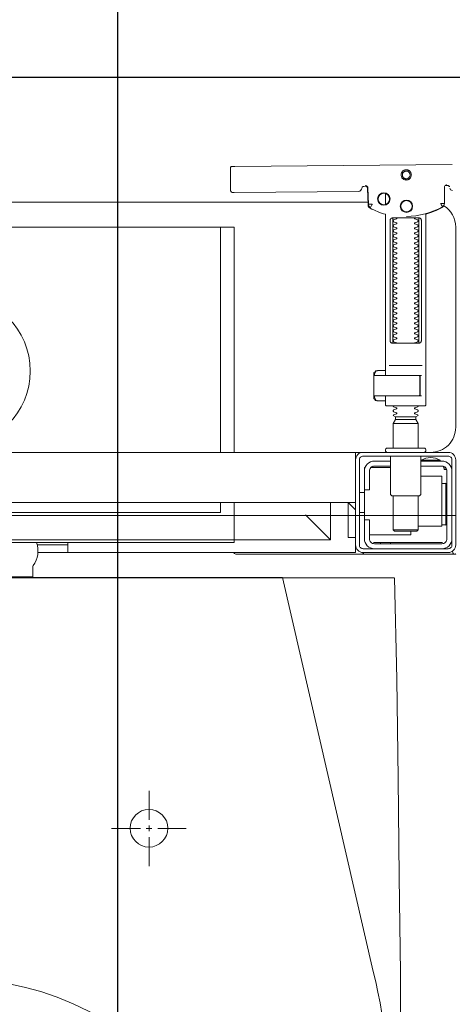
# Model space of a CAD drawing. Header units: millimetres. Extents: x 23192 to 177760, y -399809 to -79279.
# Tile 429 of 656: x 60897 to 60914, y -195464 to -195425. Entities that reach past the tile are written whole.
import ezdxf

# ---------------------------------------------------------------- set-up
doc = ezdxf.new("R2010")
doc.units = ezdxf.units.MM
doc.linetypes.add('HIDDEN2', pattern=[4.7625, 3.175, -1.5875])
doc.layers.get('0').update_dxf_attribs({"lineweight": 0})
for name, color, linetype, lineweight in [('!! 0_ Istn-sciany', 3, 'Continuous', 30), ('!! 2_wypos-sanitarne', 240, 'Continuous', 9), ('!! wymiary osi', 250, 'Continuous', 9)]:
    doc.layers.add(name, color=color, linetype=linetype, lineweight=lineweight)
doc.layers.add('!! 2_WYBURZENIA DO REMONTU', color=7, linetype='Continuous', lineweight=0, true_color=0x4d4d4d, plot=False)
doc.layers.add('!!_@ wypos sanit nd', color=7, linetype='Continuous', lineweight=0, plot=False)
doc.styles.add('TXT', font='simplex.shx')
doc.dimstyles.new('DIM50', dxfattribs={"dimscale": 5, "dimtxt": 2.5, "dimasz": 1.5, "dimexe": 0, "dimexo": 0, "dimgap": 0.5, "dimtad": 1, "dimdec": 4, "dimrnd": 0.5, "dimdsep": 46, "dimtxsty": 'TXT', "dimblk1": 'TICK1', "dimblk2": 'TICK1', "dimsah": 1, "dimcen": 0, "dimse1": 1, "dimse2": 1, "dimclrd": 1, "dimclre": 7, "dimclrt": 9, "dimadec": 0, "dimazin": 0, "dimtfac": 1, "dimtdec": 4, "dimtmove": 2, "dimatfit": 3, "dimldrblk": 'TICK1', "dimfxl": 1, "dimtolj": 1, "dimarcsym": 0})

# ---------------------------------------------------------------- blocks, each defined once
blk = doc.blocks.new('A$C351F644B')
for p, q in [((16.707, 35.716), (13.073, 19.983)), ((13.073, 19.983), (-13.073, 19.983)), ((-20, 17.5), (20, 17.5)), ((20, 0), (-20, 0))]:
    blk.add_line(p, q)
blk.add_arc((-11.917, 42.5), 29.417, 346.6674, 0)
blk = doc.blocks.new('A$Cff2eaf8b')
for points in [[(0.16424, 0.07378), (0.16327, 0.07377), (0.16304, 0.07374), (0.16282, 0.07366), (0.16262, 0.07353), (0.16265, 0.07357), (0.16258, 0.07337), (0.16257, 0.07317, -0.157432), (0.16238, 0.07258), (0.1621, 0.07218, -0.241147), (0.16129, 0.07175), (0.1115, 0.07128), (0.11133, 0.07127), (0.11119, 0.07127), (0.11107, 0.07127), (0.11094, 0.07128), (0.11078, 0.0713), (0.11062, 0.07135), (0.11047, 0.07143), (0.11033, 0.07153), (0.11022, 0.07165), (0.11012, 0.07179), (0.11005, 0.07194), (0.11001, 0.0721), (0.10999, 0.07227), (0.10995, 0.08127), (0.11022, 0.08166)], [(0.19647, 0.0744), (0.19626, 0.07438), (0.19604, 0.0743), (0.19585, 0.07417), (0.19566, 0.07396, 0.132231), (0.19551, 0.07346), (0.19546, 0.06691)], [(0.19768, 0.0731, 0.415336), (0.19869, 0.07211)], [(0.18031, 0.06175, 0.125713), (0.19466, 0.06556, 0.121439), (0.19519, 0.06605, -0.262119), (0.2, 0.0575), (0.2, -0.0225, -0.414214), (0.19, -0.0325), (0.18751, -0.0325, 0.405519), (0.188, -0.032), (0.188, -0.0313, 0.414214), (0.1875, -0.0308), (0.1725, -0.0308, 0.414214), (0.172, -0.0313), (0.172, -0.032, 0.405519), (0.17249, -0.0325, 0.001664), (0.15993, -0.0325)], [(0.172, -0.00986), (0.172, -0.01366, 0.414214), (0.1722, -0.01386), (0.18462, -0.01386), (0.1878, -0.01386, 0.414214), (0.188, -0.01366), (0.188, 0.06267), (0.18885, 0.06292), (0.18969, 0.06319), (0.19052, 0.0635), (0.19134, 0.06382), (0.19215, 0.06417), (0.19295, 0.06454), (0.19374, 0.06494), (0.19456, 0.06538), (0.19464, 0.06544), (0.19473, 0.0655), (0.19481, 0.06557), (0.19488, 0.06564), (0.19495, 0.06572), (0.19502, 0.06581)], [(0.17647, 0.01114, 0.182836), (0.17636, 0.01123), (0.17515, 0.01163, 0.050055), (0.175, 0.0119), (0.175, 0.01218, 0.050055), (0.17515, 0.01244), (0.17636, 0.01285, 0.719897), (0.17636, 0.01323), (0.17515, 0.01363, 0.050055), (0.175, 0.0139), (0.175, 0.01418, 0.050055), (0.17515, 0.01444), (0.17636, 0.01485, 0.719897), (0.17636, 0.01523), (0.17515, 0.01563, 0.050055), (0.175, 0.0159), (0.175, 0.01618, 0.050055), (0.17515, 0.01644), (0.17636, 0.01685, 0.719897), (0.17636, 0.01723), (0.17515, 0.01763, 0.050055), (0.175, 0.0179), (0.175, 0.01818, 0.050055), (0.17515, 0.01844), (0.17636, 0.01885, 0.719897), (0.17636, 0.01923), (0.17515, 0.01963, 0.050055), (0.175, 0.0199), (0.175, 0.02018, 0.050055), (0.17515, 0.02044), (0.17636, 0.02085, 0.719897), (0.17636, 0.02123), (0.17515, 0.02163, 0.050055), (0.175, 0.0219), (0.175, 0.02218, 0.050055), (0.17515, 0.02244), (0.17636, 0.02285, 0.719897), (0.17636, 0.02323), (0.17515, 0.02363, 0.050055), (0.175, 0.0239), (0.175, 0.02418, 0.050055), (0.17515, 0.02444), (0.17636, 0.02485, 0.719897), (0.17636, 0.02523), (0.17515, 0.02563, 0.050055), (0.175, 0.0259), (0.175, 0.02618, 0.050055), (0.17515, 0.02644), (0.17636, 0.02685, 0.719897), (0.17636, 0.02723), (0.17515, 0.02763, 0.050055), (0.175, 0.0279), (0.175, 0.02818, 0.050055), (0.17515, 0.02844), (0.17636, 0.02885, 0.719897), (0.17636, 0.02923), (0.17515, 0.02963, 0.050055), (0.175, 0.0299), (0.175, 0.03018, 0.050055), (0.17515, 0.03044), (0.17636, 0.03085, 0.719897), (0.17636, 0.03123), (0.17515, 0.03163, 0.050055), (0.175, 0.0319), (0.175, 0.03218, 0.050055), (0.17515, 0.03244), (0.17636, 0.03285, 0.719897), (0.17636, 0.03323), (0.17515, 0.03363, 0.050055), (0.175, 0.0339), (0.175, 0.03418, 0.050055), (0.17515, 0.03444), (0.17636, 0.03485, 0.719897), (0.17636, 0.03523), (0.17515, 0.03563, 0.050055), (0.175, 0.0359), (0.175, 0.03618, 0.050055), (0.17515, 0.03644), (0.17636, 0.03685, 0.719897), (0.17636, 0.03723), (0.17515, 0.03763, 0.050055), (0.175, 0.0379), (0.175, 0.03818, 0.050055), (0.17515, 0.03844), (0.17636, 0.03885, 0.719897), (0.17636, 0.03923), (0.17515, 0.03963, 0.050055), (0.175, 0.0399), (0.175, 0.04018, 0.050055), (0.17515, 0.04044), (0.17636, 0.04085, 0.719897), (0.17636, 0.04123), (0.17515, 0.04163, 0.050055), (0.175, 0.0419), (0.175, 0.04218, 0.050055), (0.17515, 0.04244), (0.17636, 0.04285, 0.719897), (0.17636, 0.04323), (0.17515, 0.04363, 0.050055), (0.175, 0.0439), (0.175, 0.04418, 0.050055), (0.17515, 0.04444), (0.17636, 0.04485, 0.719897), (0.17636, 0.04523), (0.17515, 0.04563, 0.050055), (0.175, 0.0459), (0.175, 0.04618, 0.050055), (0.17515, 0.04644), (0.17636, 0.04685, 0.719897), (0.17636, 0.04723), (0.17515, 0.04763, 0.050055), (0.175, 0.0479), (0.175, 0.04818, 0.050055), (0.17515, 0.04844), (0.17636, 0.04885, 0.719897), (0.17636, 0.04923), (0.17515, 0.04963, 0.050055), (0.175, 0.0499), (0.175, 0.05018, 0.050055), (0.17515, 0.05044), (0.17636, 0.05085, 0.719897), (0.17636, 0.05123), (0.17515, 0.05163, 0.050055), (0.175, 0.0519), (0.175, 0.05218, 0.050055), (0.17515, 0.05244), (0.17636, 0.05285, 0.719897), (0.17636, 0.05323), (0.17515, 0.05363, 0.050055), (0.175, 0.0539), (0.175, 0.05418, 0.050055), (0.17515, 0.05444), (0.17636, 0.05485, 0.719897), (0.17636, 0.05523), (0.17515, 0.05563, 0.050055), (0.175, 0.0559), (0.175, 0.05618, 0.050055), (0.17515, 0.05644), (0.17636, 0.05685, 0.719897), (0.17636, 0.05723), (0.17515, 0.05763, 0.050055), (0.175, 0.0579), (0.175, 0.05818, 0.050055), (0.17515, 0.05844), (0.17636, 0.05885, 0.719897), (0.17636, 0.05923), (0.17515, 0.05963, 0.050055), (0.175, 0.0599), (0.175, 0.06018, 0.050055), (0.17515, 0.06044), (0.17636, 0.06085, 0.474594), (0.17647, 0.06114)], [(0.18353, 0.06114, 0.474594), (0.18364, 0.06085), (0.18485, 0.06044, 0.050055), (0.185, 0.06018), (0.185, 0.0599, 0.050055), (0.18485, 0.05963), (0.18364, 0.05923, 0.719897), (0.18364, 0.05885), (0.18485, 0.05844, 0.050055), (0.185, 0.05818), (0.185, 0.0579, 0.050055), (0.18485, 0.05763), (0.18364, 0.05723, 0.719897), (0.18364, 0.05685), (0.18485, 0.05644, 0.050055), (0.185, 0.05618), (0.185, 0.0559, 0.050055), (0.18485, 0.05563), (0.18364, 0.05523, 0.719897), (0.18364, 0.05485), (0.18485, 0.05444, 0.050055), (0.185, 0.05418), (0.185, 0.0539, 0.050055), (0.18485, 0.05363), (0.18364, 0.05323, 0.719897), (0.18364, 0.05285), (0.18485, 0.05244, 0.050055), (0.185, 0.05218), (0.185, 0.0519, 0.050055), (0.18485, 0.05163), (0.18364, 0.05123, 0.719897), (0.18364, 0.05085), (0.18485, 0.05044, 0.050055), (0.185, 0.05018), (0.185, 0.0499, 0.050055), (0.18485, 0.04963), (0.18364, 0.04923, 0.719897), (0.18364, 0.04885), (0.18485, 0.04844, 0.050055), (0.185, 0.04818), (0.185, 0.0479, 0.050055), (0.18485, 0.04763), (0.18364, 0.04723, 0.719897), (0.18364, 0.04685), (0.18485, 0.04644, 0.050055), (0.185, 0.04618), (0.185, 0.0459, 0.050055), (0.18485, 0.04563), (0.18364, 0.04523, 0.719897), (0.18364, 0.04485), (0.18485, 0.04444, 0.050055), (0.185, 0.04418), (0.185, 0.0439, 0.050055), (0.18485, 0.04363), (0.18364, 0.04323, 0.719897), (0.18364, 0.04285), (0.18485, 0.04244, 0.050055), (0.185, 0.04218), (0.185, 0.0419, 0.050055), (0.18485, 0.04163), (0.18364, 0.04123, 0.719897), (0.18364, 0.04085), (0.18485, 0.04044, 0.050055), (0.185, 0.04018), (0.185, 0.0399, 0.050055), (0.18485, 0.03963), (0.18364, 0.03923, 0.719897), (0.18364, 0.03885), (0.18485, 0.03844, 0.050055), (0.185, 0.03818), (0.185, 0.0379, 0.050055), (0.18485, 0.03763), (0.18364, 0.03723, 0.719897), (0.18364, 0.03685), (0.18485, 0.03644, 0.050055), (0.185, 0.03618), (0.185, 0.0359, 0.050055), (0.18485, 0.03563), (0.18364, 0.03523, 0.719897), (0.18364, 0.03485), (0.18485, 0.03444, 0.050055), (0.185, 0.03418), (0.185, 0.0339, 0.050055), (0.18485, 0.03363), (0.18364, 0.03323, 0.719897), (0.18364, 0.03285), (0.18485, 0.03244, 0.050055), (0.185, 0.03218), (0.185, 0.0319, 0.050055), (0.18485, 0.03163), (0.18364, 0.03123, 0.719897), (0.18364, 0.03085), (0.18485, 0.03044, 0.050055), (0.185, 0.03018), (0.185, 0.0299, 0.050055), (0.18485, 0.02963), (0.18364, 0.02923, 0.719897), (0.18364, 0.02885), (0.18485, 0.02844, 0.050055), (0.185, 0.02818), (0.185, 0.0279, 0.050055), (0.18485, 0.02763), (0.18364, 0.02723, 0.719897), (0.18364, 0.02685), (0.18485, 0.02644, 0.050055), (0.185, 0.02618), (0.185, 0.0259, 0.050055), (0.18485, 0.02563), (0.18364, 0.02523, 0.719897), (0.18364, 0.02485), (0.18485, 0.02444, 0.050055), (0.185, 0.02418), (0.185, 0.0239, 0.050055), (0.18485, 0.02363), (0.18364, 0.02323, 0.719897), (0.18364, 0.02285), (0.18485, 0.02244, 0.050055), (0.185, 0.02218), (0.185, 0.0219, 0.050055), (0.18485, 0.02163), (0.18364, 0.02123, 0.719897), (0.18364, 0.02085), (0.18485, 0.02044, 0.050055), (0.185, 0.02018), (0.185, 0.0199, 0.050055), (0.18485, 0.01963), (0.18364, 0.01923, 0.719897), (0.18364, 0.01885), (0.18485, 0.01844, 0.050055), (0.185, 0.01818), (0.185, 0.0179, 0.050055), (0.18485, 0.01763), (0.18364, 0.01723, 0.719897), (0.18364, 0.01685), (0.18485, 0.01644, 0.050055), (0.185, 0.01618), (0.185, 0.0159, 0.050055), (0.18485, 0.01563), (0.18364, 0.01523, 0.719897), (0.18364, 0.01485), (0.18485, 0.01444, 0.050055), (0.185, 0.01418), (0.185, 0.0139, 0.050055), (0.18485, 0.01363), (0.18364, 0.01323, 0.719897), (0.18364, 0.01285), (0.18485, 0.01244, 0.050055), (0.185, 0.01218), (0.185, 0.0119, 0.050055), (0.18485, 0.01163), (0.18364, 0.01123, 0.182836), (0.18353, 0.01114)], [(0.18575, -0.00966), (0.18575, -0.00207), (0.18572, -0.00196), (0.18564, -0.00189), (0.18554, -0.00186), (0.18565, -0.00188), (0.18573, -0.00194), (0.18577, -0.00204), (0.18577, -0.00966), (0.18574, -0.00977), (0.18566, -0.00984), (0.18547, -0.00986), (0.18558, -0.00981), (0.18563, -0.00966), (0.18563, -0.00206), (0.18557, -0.00191), (0.18547, -0.00186), (0.16743, -0.00186, 0.414214), (0.16723, -0.00206), (0.16723, -0.00966, 0.414214), (0.16743, -0.00986), (0.18547, -0.00986)], [(0.18555, -0.00986, 0.414213), (0.18575, -0.00966), (0.18575, -0.00207), (0.18575, -0.00966), (0.18572, -0.00977), (0.18564, -0.00984), (0.18554, -0.00986)], [(0.175, -0.01382), (0.175, -0.01406, -0.050055), (0.17515, -0.01432), (0.17636, -0.01473, -0.719897), (0.17636, -0.01511), (0.17515, -0.01552, -0.050055), (0.175, -0.01578), (0.175, -0.01606, -0.050055), (0.17515, -0.01632), (0.17636, -0.01673, -0.719897), (0.17636, -0.01711), (0.17515, -0.01752, -0.050055), (0.175, -0.01778), (0.1759, -0.0183), (0.1759, -0.01936), (0.175, -0.02092), (0.175, -0.0308)], [(0.185, -0.01382), (0.185, -0.01406, 0.050055), (0.18485, -0.01432), (0.18364, -0.01473, 0.719897), (0.18364, -0.01511), (0.18485, -0.01552, 0.050055), (0.185, -0.01578), (0.185, -0.01606, 0.050055), (0.18485, -0.01632), (0.18364, -0.01673, 0.719897), (0.18364, -0.01711), (0.18485, -0.01752, 0.050055), (0.185, -0.01778), (0.1841, -0.0183), (0.1841, -0.01936), (0.185, -0.02092), (0.185, -0.0308)], [(0.174, -0.034), (0.174, -0.0493, 0.414214), (0.1745, -0.0498), (0.1855, -0.0498, 0.414214), (0.186, -0.0493), (0.186, -0.034)], [(0.19375, -0.03562, 0.119096), (0.19, -0.03454, 0.119096), (0.18625, -0.03562)], [(0.16379, -0.0385), (0.1635, -0.0385), (0.1635, -0.04, -0.414214), (0.1675, -0.036), (0.174, -0.036)], [(0.174, -0.038), (0.1675, -0.038, 0.414214), (0.1655, -0.04), (0.1655, -0.0475), (0.1635, -0.0475), (0.1635, -0.067, 0.414214), (0.1675, -0.071)], [(0.1635, -0.0595), (0.1655, -0.0595), (0.1655, -0.067, 0.414214), (0.1675, -0.069), (0.1945, -0.069, 0.414214), (0.1965, -0.067), (0.1965, -0.04, 0.414214), (0.1945, -0.038), (0.186, -0.038)], [(0.19375, -0.036), (0.19375, -0.03562), (0.18625, -0.03562), (0.18625, -0.036), (0.1945, -0.036, -0.414214), (0.1985, -0.04)], [(0.1945, -0.04497), (0.19515, -0.04496), (0.19542, -0.04496), (0.1956, -0.04496), (0.19566, -0.04496, 0.116465), (0.19589, -0.0449), (0.196, -0.04485), (0.196, -0.06155), (0.19589, -0.0615, 0.116465), (0.19566, -0.06144), (0.19542, -0.06144), (0.19515, -0.06144), (0.1945, -0.06143)], [(-0.04, -0.0685), (-0.03255, -0.0685, 0.236962), (-0.03118, -0.07775, -0.154353), (-0.031, -0.07832), (-0.031, -0.08218), (0.031, -0.08218), (0.031, -0.07832, -0.154353), (0.03118, -0.07775, 0.236962), (0.03255, -0.0685), (0.04, -0.0685)], [(0.1945, -0.071, 0.414214), (0.1985, -0.067)], [(0.11124, -0.0725), (0.11142, -0.07274), (0.11165, -0.07293), (0.11192, -0.07308), (0.1122, -0.07317), (0.1125, -0.0732), (0.1623, -0.0732, 0.326231), (0.16325, -0.0725)], [(0.1987, -0.07216, 0.000114), (0.1987, -0.07216, 0.517015), (0.20003, -0.07309), (0.19993, -0.07313), (0.19983, -0.07315), (0.19971, -0.07318), (0.19958, -0.07319), (0.19948, -0.07319), (0.19903, -0.07319), (0.19841, -0.07319), (0.19771, -0.07319), (0.16427, -0.07319), (0.16392, -0.07319), (0.16356, -0.07319), (0.16323, -0.07319), (0.16293, -0.07319), (0.16269, -0.07319), (0.16249, -0.07319), (0.16236, -0.07319)]]:
    blk.add_lwpolyline(points, format="xyb")
for points in [[(0.19864, 0.08252), (0.11173, 0.08169)], [(0.16386, 0.07389), (0.16409, 0.07384), (0.16425, 0.07378), (0.1644, 0.07368), (0.16452, 0.07356), (0.16463, 0.07342), (0.16471, 0.07326), (0.16476, 0.07309), (0.16478, 0.07292), (0.16496, 0.06636), (0.16497, 0.06624), (0.16498, 0.06614), (0.165, 0.06604), (0.16503, 0.06594), (0.16507, 0.06584), (0.16511, 0.06575), (0.16516, 0.06566), (0.16521, 0.06557), (0.16527, 0.06549), (0.16534, 0.0654), (0.16542, 0.06533), (0.1655, 0.06526), (0.16558, 0.06519), (0.16567, 0.06513), (0.16576, 0.06508), (0.16651, 0.0647), (0.16726, 0.06433), (0.16803, 0.06399), (0.16881, 0.06367), (0.1696, 0.06337), (0.17039, 0.06309), (0.17119, 0.06284), (0.172, 0.0626), (0.172, -0.00186)], [(0.1651, 0.06653), (0.16492, 0.07312), (0.1649, 0.07329), (0.16485, 0.07345), (0.16478, 0.07361), (0.16467, 0.07374), (0.16455, 0.07386), (0.16441, 0.07396), (0.16425, 0.07403), (0.16409, 0.07408), (0.16391, 0.07409)], [(0.172, 0.07087), (0.172, 0.06656)], [(0.19757, 0.07355), (0.19749, 0.07368), (0.19738, 0.0738), (0.19726, 0.0739), (0.19713, 0.07399), (0.19698, 0.07405), (0.19683, 0.07408), (0.19667, 0.07409), (0.19577, 0.07408)], [(0.16493, 0.0675), (-0.16477, 0.0675)], [(0.17483, 0.06014), (0.17483, 0.01214)], [(0.18523, 0.01214), (0.18523, 0.06014)], [(-0.11847, -0.0325), (-0.11847, 0.0575), (0.11153, 0.0575), (0.11153, -0.0325)], [(0.10602, 0.0575), (0.10602, -0.0325)], [(0.16811, -0.00015), (0.16776, -0.00056), (0.16776, -0.00022), (0.16779, -0.00011), (0.16786, -0.00004), (0.16797, 0), (0.1681, 0.00001), (0.16822, 0.00001), (0.16841, 0.00003), (0.16887, 0.00014), (0.172, 0.00014)], [(0.16848, 0.00006), (0.16856, 0.00012), (0.16876, 0.00014)], [(0.18662, 0.00214), (0.17345, 0.00214)], [(0.16732, -0.0019), (0.16732, -0.00074), (0.16736, -0.00062), (0.16746, -0.00054), (0.16767, -0.00049)], [(0.16751, -0.00165), (0.16754, -0.00139), (0.16766, -0.00086)], [(0.17371, -0.00186), (0.18481, -0.00186), (0.18637, -0.00186)], [(0.16767, -0.01124), (0.16755, -0.01122), (0.16746, -0.01119), (0.16737, -0.01112), (0.16732, -0.01098), (0.16732, -0.00983)], [(0.16766, -0.01087), (0.16754, -0.01033), (0.16751, -0.01008)], [(0.172, -0.01186), (0.16887, -0.01186), (0.16841, -0.01176), (0.16831, -0.01174), (0.16819, -0.01174), (0.16806, -0.01173), (0.16794, -0.01172), (0.16783, -0.01166), (0.16776, -0.01151), (0.16776, -0.01117), (0.16811, -0.01157)], [(0.16876, -0.01186), (0.16866, -0.01186), (0.16848, -0.01178)], [(0.18558, -0.00986), (0.18637, -0.00986)], [(0.1759, -0.0183), (0.1841, -0.0183)], [(0.1841, -0.01936), (0.1759, -0.01936)], [(0.185, -0.02092), (0.175, -0.02092)], [(-0.16, -0.0355), (-0.16, -0.0325), (0.16, -0.0325), (0.16, -0.0355)], [(0.16, -0.0485), (0.16, -0.0365)], [(0.174, -0.0385), (0.16618, -0.0385)], [(0.167, -0.03806), (0.16693, -0.03815), (0.16687, -0.03825), (0.16681, -0.03837), (0.16675, -0.0385)], [(0.19499, -0.03806), (0.19506, -0.03814), (0.19512, -0.03823), (0.19517, -0.03833), (0.19521, -0.03842), (0.19525, -0.03853), (0.19528, -0.03863), (0.19531, -0.03874), (0.19533, -0.03885), (0.19535, -0.03896), (0.19537, -0.03907), (0.19538, -0.03917), (0.19539, -0.03927), (0.19537, -0.03937), (0.19547, -0.0394), (0.19557, -0.0394), (0.19567, -0.0394), (0.19578, -0.0394), (0.19589, -0.0394), (0.19612, -0.0394), (0.19616, -0.0393), (0.19615, -0.03919), (0.19613, -0.03907), (0.19609, -0.03894), (0.19605, -0.03882), (0.19594, -0.03861)], [(0.1635, -0.0475), (0.1635, -0.04)], [(0.186, -0.042), (0.1945, -0.042), (0.1945, -0.062), (0.185, -0.062)], [(0.19591, -0.04489), (0.19602, -0.04489), (0.19615, -0.04489), (0.19632, -0.04489), (0.1965, -0.04489)], [(0.1615, -0.0485), (0.1635, -0.0485)], [(0.175, -0.0498), (0.175, -0.06346), (0.1755, -0.06396), (0.1845, -0.06396), (0.185, -0.06346), (0.185, -0.0498)], [(0.16, -0.0555), (0.157, -0.0525), (0.16, -0.0525), (-0.16, -0.0525), (-0.157, -0.0525), (-0.16, -0.0555)], [(0.10602, -0.0525), (0.10602, -0.05658), (-0.11847, -0.05658)], [(0.11153, -0.0525), (0.11153, -0.0675), (0.15, -0.0675)], [(0.14, -0.0575), (0.15, -0.0675), (0.15, -0.0525)], [(0.16, -0.0665), (0.157, -0.0665), (0.157, -0.0525)], [(0.1615, -0.0565), (0.1635, -0.0565)], [(0.1965, -0.06151), (0.19632, -0.06151), (0.19615, -0.06151), (0.19602, -0.06151), (0.19591, -0.06151)], [(0.1655, -0.0655), (0.182, -0.0655), (0.182, -0.06396)], [(0.185, -0.06346), (0.175, -0.06346)], [(0.03283, -0.0695), (0.045, -0.0695)], [(0.16, -0.0695), (0.16, -0.0725), (0.03305, -0.0725)], [(0.045, -0.0685), (0.045, -0.0725)], [(0.16721, -0.0685), (0.19466, -0.0685), (0.19478, -0.0685)], [(0.17, -0.069), (0.17, -0.0685)], [(0.174, -0.069), (0.174, -0.0685)]]:
    blk.add_lwpolyline(points)
for points in [[(0.18024, 0.0763), (0.18044, 0.07631), (0.18064, 0.07634), (0.18083, 0.07639), (0.18102, 0.07646), (0.1812, 0.07655), (0.18138, 0.07665), (0.18154, 0.07677), (0.18168, 0.07691), (0.18182, 0.07706), (0.18193, 0.07722), (0.18204, 0.0774), (0.18212, 0.07758), (0.18219, 0.07777), (0.18223, 0.07796), (0.18226, 0.07816), (0.18227, 0.07836), (0.18226, 0.07857), (0.18223, 0.07876), (0.18217, 0.07896), (0.18211, 0.07915), (0.18202, 0.07933), (0.18191, 0.0795), (0.18179, 0.07966), (0.18165, 0.07981), (0.1815, 0.07994), (0.18134, 0.08006), (0.18117, 0.08016), (0.18099, 0.08024), (0.1808, 0.08031), (0.1806, 0.08036), (0.1804, 0.08038), (0.1802, 0.08039), (0.18, 0.08038), (0.1798, 0.08035), (0.17961, 0.0803), (0.17942, 0.08023), (0.17924, 0.08014), (0.17907, 0.08004), (0.17891, 0.07992), (0.17876, 0.07978), (0.17863, 0.07963), (0.17851, 0.07947), (0.17841, 0.07929), (0.17832, 0.07911), (0.17826, 0.07892), (0.17821, 0.07872), (0.17818, 0.07853), (0.17817, 0.07832), (0.17819, 0.07812), (0.17822, 0.07793), (0.17827, 0.07773), (0.17834, 0.07754), (0.17842, 0.07736), (0.17853, 0.07719), (0.17865, 0.07703), (0.17879, 0.07688), (0.17894, 0.07675), (0.1791, 0.07663), (0.17927, 0.07653), (0.17946, 0.07645), (0.17965, 0.07638), (0.17984, 0.07633), (0.18004, 0.07631)], [(0.18023, 0.07679), (0.18038, 0.0768), (0.18053, 0.07682), (0.18068, 0.07686), (0.18082, 0.07691), (0.18096, 0.07698), (0.18109, 0.07706), (0.18121, 0.07715), (0.18132, 0.07725), (0.18143, 0.07737), (0.18151, 0.07749), (0.18159, 0.07762), (0.18166, 0.07776), (0.18171, 0.0779), (0.18174, 0.07805), (0.18176, 0.0782), (0.18177, 0.07835), (0.18176, 0.0785), (0.18174, 0.07866), (0.1817, 0.0788), (0.18164, 0.07895), (0.18158, 0.07908), (0.1815, 0.07921), (0.18141, 0.07933), (0.1813, 0.07944), (0.18119, 0.07955), (0.18107, 0.07964), (0.18093, 0.07971), (0.1808, 0.07978), (0.18065, 0.07983), (0.18051, 0.07986), (0.18036, 0.07988), (0.1802, 0.07989), (0.18005, 0.07988), (0.1799, 0.07986), (0.17975, 0.07982), (0.17961, 0.07976), (0.17947, 0.0797), (0.17935, 0.07962), (0.17922, 0.07953), (0.17911, 0.07942), (0.17901, 0.07931), (0.17892, 0.07919), (0.17884, 0.07906), (0.17878, 0.07892), (0.17873, 0.07877), (0.1787, 0.07863), (0.17867, 0.07848), (0.17867, 0.07832), (0.17868, 0.07817), (0.1787, 0.07802), (0.17874, 0.07787), (0.17879, 0.07773), (0.17886, 0.07759), (0.17894, 0.07746), (0.17903, 0.07734), (0.17913, 0.07723), (0.17925, 0.07713), (0.17937, 0.07704), (0.1795, 0.07696), (0.17964, 0.0769), (0.17978, 0.07685), (0.17993, 0.07682), (0.18008, 0.07679)], [(0.16587, 0.06536), (0.16582, 0.06538), (0.16577, 0.06542), (0.16573, 0.06545), (0.16568, 0.06549), (0.16563, 0.06553), (0.16558, 0.06558), (0.16553, 0.06563), (0.16548, 0.06568), (0.16544, 0.06573), (0.1654, 0.06579), (0.16536, 0.06585), (0.16532, 0.06591), (0.16529, 0.06597), (0.16526, 0.06603), (0.16523, 0.0661), (0.16521, 0.06616), (0.16519, 0.06623), (0.16517, 0.06629), (0.16515, 0.06636), (0.16514, 0.06642), (0.16514, 0.06648), (0.16513, 0.06654), (0.16513, 0.06659), (0.16518, 0.06661), (0.16643, 0.06666), (0.16648, 0.06666), (0.16654, 0.06666), (0.16659, 0.06668), (0.16664, 0.06665), (0.16661, 0.06661), (0.16658, 0.06656), (0.16655, 0.06651), (0.16652, 0.06645), (0.16594, 0.06536)], [(0.18533, 0.06114), (0.18541, 0.06113), (0.1855, 0.06112), (0.18559, 0.06111), (0.18567, 0.06108), (0.18575, 0.06105), (0.18583, 0.06101), (0.18591, 0.06096), (0.18597, 0.0609), (0.18604, 0.06084), (0.18609, 0.06076), (0.18615, 0.06068), (0.18619, 0.06058), (0.18623, 0.06048), (0.18625, 0.06037), (0.18627, 0.06025), (0.18628, 0.06014), (0.18628, 0.01214), (0.18627, 0.01202), (0.18625, 0.01191), (0.18623, 0.0118), (0.18619, 0.01169), (0.18615, 0.0116), (0.18609, 0.01151), (0.18604, 0.01144), (0.18597, 0.01137), (0.18591, 0.01131), (0.18583, 0.01126), (0.18575, 0.01122), (0.18567, 0.01119), (0.18559, 0.01117), (0.1855, 0.01115), (0.18541, 0.01114), (0.18533, 0.01114), (0.17475, 0.01114), (0.17466, 0.01114), (0.17457, 0.01115), (0.17449, 0.01117), (0.1744, 0.01119), (0.17432, 0.01122), (0.17424, 0.01126), (0.17416, 0.01131), (0.17409, 0.01137), (0.17403, 0.01144), (0.17397, 0.01151), (0.17392, 0.0116), (0.17387, 0.01169), (0.17384, 0.0118), (0.17381, 0.01191), (0.17379, 0.01202), (0.17379, 0.01214), (0.17379, 0.06014), (0.17379, 0.06025), (0.17381, 0.06037), (0.17384, 0.06048), (0.17387, 0.06058), (0.17392, 0.06068), (0.17397, 0.06076), (0.17403, 0.06084), (0.17409, 0.0609), (0.17416, 0.06096), (0.17424, 0.06101), (0.17432, 0.06105), (0.1744, 0.06108), (0.17449, 0.06111), (0.17457, 0.06112), (0.17466, 0.06113), (0.17475, 0.06114)], [(-0.11847, -0.0685), (0.11153, -0.0685), (0.11153, -0.0675), (-0.11847, -0.0675)]]:
    blk.add_lwpolyline(points, close=True)
for points in [[(0.19546, 0.0669), (0.19546, 0.0669), (0.19546, 0.0669), (0.19546, 0.06691), (0.19546, 0.06691), (0.19546, 0.06691), (0.19546, 0.06691), (0.19546, 0.06691), (0.19546, 0.06691), (0.19546, 0.06691), (0.19546, 0.06691), (0.19546, 0.06691), (0.19546, 0.06691), (0.19546, 0.06691), (0.19546, 0.06691), (0.19546, 0.06691), (0.19546, 0.06691), (0.19546, 0.06691), (0.19546, 0.06691), (0.19546, 0.06691), (0.19546, 0.0669), (0.19546, 0.0669), (0.19546, 0.0669), (0.19546, 0.0669), (0.19546, 0.0669), (0.19546, 0.0669), (0.19546, 0.0669), (0.19546, 0.0669), (0.19546, 0.0669), (0.19546, 0.0669), (0.19546, 0.0669), (0.19546, 0.0669), (0.19546, 0.0669), (0.19546, 0.0669), (0.19546, 0.0669), (0.19546, 0.0669), (0.19545, 0.0669), (0.19545, 0.06691), (0.19545, 0.06691), (0.19545, 0.06691), (0.19545, 0.06691), (0.19545, 0.06691), (0.19545, 0.06691), (0.19545, 0.06691), (0.19545, 0.06691), (0.19544, 0.06691), (0.19544, 0.06691), (0.19544, 0.0669), (0.19544, 0.0669), (0.19544, 0.0669), (0.19543, 0.0669), (0.19543, 0.0669), (0.19543, 0.0669), (0.19543, 0.0669), (0.19543, 0.0669), (0.19543, 0.0669), (0.19543, 0.0669), (0.19542, 0.0669), (0.19542, 0.0669), (0.19542, 0.0669), (0.19542, 0.0669), (0.19542, 0.0669), (0.19541, 0.0669), (0.19541, 0.0669), (0.19541, 0.0669), (0.19541, 0.0669), (0.19541, 0.0669), (0.1954, 0.0669), (0.1954, 0.0669), (0.1954, 0.0669), (0.19539, 0.0669), (0.19539, 0.0669), (0.19539, 0.0669), (0.19537, 0.06691), (0.19537, 0.06691), (0.19537, 0.06691), (0.19536, 0.06691), (0.19536, 0.06691), (0.19535, 0.06691), (0.19535, 0.06691), (0.19534, 0.06691), (0.19534, 0.06691), (0.19533, 0.06691), (0.19533, 0.06691), (0.19532, 0.06691), (0.19532, 0.06691), (0.19531, 0.06691), (0.19531, 0.06691), (0.1953, 0.06691), (0.19529, 0.06691), (0.19529, 0.06691), (0.19528, 0.06691), (0.19527, 0.06691), (0.19527, 0.06691), (0.19526, 0.06691), (0.19525, 0.06691), (0.19524, 0.06691), (0.19523, 0.06691), (0.19523, 0.06691), (0.19522, 0.06691), (0.19521, 0.06691), (0.1952, 0.06691), (0.19519, 0.06691), (0.19518, 0.06691), (0.19517, 0.06691), (0.19516, 0.06691), (0.19515, 0.06691), (0.19514, 0.06691), (0.19513, 0.06691), (0.19512, 0.06691), (0.19511, 0.06691), (0.1951, 0.06691), (0.19509, 0.06691), (0.19508, 0.06691), (0.19507, 0.06691), (0.19506, 0.06691), (0.19505, 0.06691), (0.19504, 0.06691), (0.19503, 0.06691), (0.19502, 0.06691), (0.19501, 0.06691), (0.19499, 0.06691), (0.19498, 0.06691), (0.19497, 0.06691), (0.19496, 0.06691), (0.19495, 0.06691), (0.19494, 0.06692), (0.19492, 0.06692), (0.19491, 0.06692), (0.1949, 0.06692), (0.19489, 0.06692), (0.19487, 0.06692), (0.19486, 0.06692), (0.19485, 0.06692), (0.19484, 0.06692), (0.19482, 0.06692), (0.19481, 0.06692), (0.19469, 0.06692), (0.19464, 0.06692), (0.19459, 0.06692), (0.19456, 0.06692), (0.19453, 0.06692), (0.19451, 0.06692), (0.19448, 0.06692), (0.19445, 0.06692), (0.19443, 0.06692), (0.1944, 0.06692), (0.19438, 0.06692), (0.19435, 0.06692), (0.19433, 0.06692), (0.1943, 0.06692), (0.19428, 0.06692), (0.19427, 0.06692), (0.19425, 0.06692), (0.19423, 0.06692), (0.19422, 0.06692), (0.19421, 0.06692), (0.19419, 0.06692), (0.19418, 0.06692), (0.19418, 0.06692), (0.19417, 0.06692), (0.19416, 0.06692), (0.19416, 0.06692), (0.19415, 0.06692), (0.19415, 0.06693), (0.19414, 0.06693), (0.19414, 0.06693), (0.19413, 0.06693), (0.19413, 0.06693), (0.19412, 0.06693), (0.19412, 0.06693), (0.19411, 0.06693), (0.19411, 0.06693), (0.19411, 0.06692), (0.1941, 0.06692), (0.1941, 0.06692), (0.1941, 0.06692), (0.19409, 0.06692), (0.19409, 0.06692), (0.19409, 0.06692), (0.19408, 0.06692), (0.19408, 0.06692), (0.19408, 0.06692), (0.19407, 0.06692), (0.19407, 0.06692), (0.19406, 0.06692), (0.19406, 0.06692), (0.19406, 0.06692), (0.19406, 0.06692), (0.19405, 0.06692), (0.19405, 0.06692), (0.19405, 0.06692), (0.19405, 0.06692), (0.19404, 0.06693), (0.19404, 0.06693), (0.19404, 0.06693), (0.19403, 0.06693), (0.19403, 0.06693), (0.19402, 0.06693), (0.19402, 0.06694), (0.19402, 0.06694), (0.19401, 0.06694), (0.19401, 0.06694), (0.19401, 0.06694), (0.194, 0.06694), (0.194, 0.06694), (0.194, 0.06694), (0.194, 0.06694), (0.194, 0.06694), (0.194, 0.06694), (0.19399, 0.06694), (0.19399, 0.06694), (0.19399, 0.06694), (0.19399, 0.06694), (0.19399, 0.06694), (0.19399, 0.06694), (0.19399, 0.06694), (0.19398, 0.06694), (0.19398, 0.06694), (0.19398, 0.06694), (0.19398, 0.06693), (0.19398, 0.06693), (0.19397, 0.06693), (0.19397, 0.06693), (0.19397, 0.06693), (0.19397, 0.06693), (0.19397, 0.06692), (0.19397, 0.06692), (0.19397, 0.06692), (0.19397, 0.06692), (0.19397, 0.06692), (0.19397, 0.06691), (0.19397, 0.06691), (0.19397, 0.06691), (0.19397, 0.06691), (0.19397, 0.0669), (0.19397, 0.0669), (0.19397, 0.0669), (0.19397, 0.0669), (0.19397, 0.0669), (0.19397, 0.06689), (0.19397, 0.06689), (0.19397, 0.06689), (0.19397, 0.06689), (0.19397, 0.06689), (0.19397, 0.06688), (0.19397, 0.06688), (0.19398, 0.06688), (0.19398, 0.06688), (0.19398, 0.06688), (0.19398, 0.06687), (0.19399, 0.06687), (0.19399, 0.06687), (0.19399, 0.06687), (0.194, 0.06686), (0.194, 0.06686), (0.19401, 0.06685), (0.19401, 0.06685), (0.19401, 0.06685), (0.19402, 0.06684), (0.19402, 0.06684), (0.19402, 0.06684), (0.19402, 0.06683), (0.19403, 0.06683), (0.19403, 0.06683), (0.19403, 0.06682), (0.19403, 0.06682), (0.19403, 0.06682), (0.19403, 0.06681), (0.19403, 0.06681), (0.19404, 0.06681), (0.19404, 0.06681), (0.19404, 0.0668), (0.19404, 0.0668), (0.19404, 0.0668), (0.19404, 0.06679), (0.19405, 0.06679), (0.19405, 0.06679), (0.19405, 0.06678), (0.19405, 0.06678), (0.19405, 0.06677), (0.19406, 0.06677), (0.19406, 0.06677), (0.19406, 0.06676), (0.19406, 0.06676), (0.19407, 0.06675), (0.19407, 0.06675), (0.19407, 0.06674), (0.19408, 0.06673), (0.19408, 0.06672), (0.19409, 0.06671), (0.1941, 0.0667), (0.1941, 0.06669), (0.19411, 0.06668), (0.19412, 0.06666), (0.19414, 0.06663), (0.19416, 0.06659), (0.19418, 0.06655), (0.19419, 0.06653), (0.1942, 0.06652), (0.19421, 0.0665), (0.19422, 0.06648), (0.19423, 0.06646), (0.19433, 0.06627), (0.19434, 0.06626), (0.19435, 0.06624), (0.19436, 0.06622), (0.19437, 0.06621), (0.19438, 0.06619), (0.19439, 0.06618), (0.1944, 0.06616), (0.1944, 0.06614), (0.19441, 0.06613), (0.19442, 0.06611), (0.19443, 0.0661), (0.19444, 0.06608), (0.19445, 0.06607), (0.19445, 0.06605), (0.19446, 0.06604), (0.19447, 0.06603), (0.19448, 0.06601), (0.19448, 0.066), (0.19449, 0.06598), (0.1945, 0.06597), (0.19451, 0.06596), (0.19451, 0.06595), (0.19452, 0.06593), (0.19453, 0.06592), (0.19453, 0.06591), (0.19454, 0.0659), (0.19455, 0.06588), (0.19455, 0.06587), (0.19456, 0.06586), (0.19457, 0.06585), (0.19457, 0.06584), (0.19458, 0.06583), (0.19458, 0.06582), (0.19459, 0.06581), (0.19459, 0.0658), (0.1946, 0.06579), (0.1946, 0.06578), (0.19461, 0.06577), (0.19461, 0.06576), (0.19462, 0.06575), (0.19462, 0.06574), (0.19463, 0.06573), (0.19463, 0.06572), (0.19464, 0.06572), (0.19464, 0.06571), (0.19464, 0.0657), (0.19465, 0.06569), (0.19465, 0.06569), (0.19466, 0.06568), (0.19466, 0.06567), (0.19466, 0.06567), (0.19467, 0.06566), (0.19467, 0.06566), (0.19467, 0.06565), (0.19467, 0.06565), (0.19468, 0.06564), (0.19468, 0.06564), (0.19468, 0.06564), (0.19468, 0.06563), (0.19468, 0.06563), (0.19468, 0.06563), (0.19468, 0.06563), (0.19468, 0.06563), (0.19468, 0.06562), (0.19469, 0.06562), (0.19469, 0.06562), (0.19469, 0.06562), (0.19469, 0.06562), (0.19469, 0.06562), (0.19469, 0.06562), (0.19469, 0.06561), (0.19469, 0.06561), (0.19469, 0.06561), (0.19469, 0.06561), (0.19469, 0.06561), (0.19469, 0.06561), (0.19469, 0.06561), (0.19469, 0.06561), (0.19469, 0.06561), (0.19469, 0.06561), (0.19469, 0.06561), (0.19469, 0.06561), (0.19469, 0.06561), (0.19469, 0.06561), (0.19469, 0.06561), (0.19469, 0.06561), (0.19469, 0.0656), (0.19469, 0.0656), (0.19469, 0.0656), (0.19469, 0.0656), (0.19469, 0.0656), (0.19469, 0.0656), (0.19468, 0.0656), (0.19468, 0.0656), (0.19468, 0.0656), (0.19468, 0.0656), (0.19468, 0.0656), (0.19468, 0.0656), (0.19468, 0.0656), (0.19469, 0.0656), (0.19469, 0.0656), (0.19469, 0.0656), (0.19469, 0.0656), (0.19469, 0.0656), (0.19469, 0.0656), (0.19469, 0.0656), (0.19469, 0.0656), (0.19469, 0.0656), (0.19469, 0.0656), (0.19469, 0.0656), (0.19469, 0.0656, 0.269557)], [(0.16, -0.0695), (0.16, -0.0355, -0.414214), (0.163, -0.0325), (0.197, -0.0325, -0.414214), (0.2, -0.0355), (0.2, -0.0695, -0.414214), (0.197, -0.0725), (0.163, -0.0725, -0.414214)], [(0.1985, -0.0355), (0.1985, -0.0695, -0.414214), (0.197, -0.071), (0.163, -0.071, -0.414214), (0.1615, -0.0695), (0.1615, -0.0355, -0.414214), (0.163, -0.034), (0.197, -0.034, -0.414214)]]:
    blk.add_lwpolyline(points, format="xyb", close=True)
for centre, radius in [((0.17128, 0.06872), 0.00247), ((0.17128, 0.06871), 0.00227), ((0.18031, 0.0658), 0.00247), ((0.18031, 0.0658), 0.00227), ((0, 0), 0.03)]:
    blk.add_circle(centre, radius)
for centre, major_axis, ratio, start_param, end_param in [((0.11145, 0.08128), (-0.0015, -0.00001), 0.008666, 6.276938, 6.283143), ((0.11172, 0.08167), (0.0015, 0.00001), 0.008666, 1.564549, 3.135353), ((0.16326, 0.07477), (0.00001, -0.001), 0.006244, 0, 0.008667), ((0.19846, 0.074), (-0.000892, -0.000453), 0.001081, 6.273741, 6.283185), ((0.19868, 0.07311), (-0.001, -0.00001), 0.00236, 6.276941, 6.283185), ((0.17484, 0.06014), (0, 0.001), 0.006244, 0, 1.570796), ((0.18031, 0.06225), (0.000005, -0.0005), 0.006244, 0, 0.008667), ((0.18524, 0.06014), (0, -0.001), 0.006244, 3.141593, 4.712389), ((0.17484, 0.01214), (0, -0.001), 0.006244, 4.712389, 6.283185), ((0.18524, 0.01214), (0, -0.001), 0.006244, 4.712389, 6.283185), ((0.16768, -0.00069), (-0.000013, 0.0002), 0.199357, 6.276703, 6.276744), ((0.16768, -0.01104), (-0.000013, -0.0002), 0.199357, 0.006339, 0.00638)]:
    blk.add_ellipse(centre, major_axis=major_axis, ratio=ratio, start_param=start_param, end_param=end_param)
blk = doc.blocks.new('A$C6ce7c513')
at = {"lineweight": 0}
for points in [[(0.17819, -0.23404), (0.17794, -0.15833), (0.17745, -0.11986), (0.17695, -0.08064), (0.17646, -0.04094), (0.17548, -0.00049)], [(-0.17548, -0.00049), (0.17547, -0.00049)], [(0.07756, -0.08557), (0.07756, -0.09717)], [(0.06252, -0.10062), (0.07411, -0.10062)], [(0.07633, -0.10062), (0.07855, -0.10062)], [(0.07756, -0.09939), (0.07756, -0.1016)], [(0.08101, -0.10062), (0.09236, -0.10062)], [(0.07756, -0.10408), (0.07756, -0.11567)]]:
    blk.add_lwpolyline(points, dxfattribs=at)
blk.add_circle((0.07744, -0.1005), 0.00752, dxfattribs=at)
blk.add_ellipse((0, -0.32554), major_axis=(0, -0.16499), ratio=0.830338, start_param=0, end_param=6.283185, dxfattribs=at)
blk = doc.blocks.new('TICK1')
at = {"color": 0}
for p, q in [((0, -1.4), (0, 1.4)), ((0, 0), (-1, 0))]:
    blk.add_line(p, q, dxfattribs=at)
at = {"color": 2}
blk.add_line((-1, -1), (1, 1), dxfattribs=at)
blk = doc.blocks.new('*D2743')
at = {"layer": '!! wymiary osi', "color": 1, "lineweight": -2, "transparency": 16777216}
blk.add_line((60901.047, -195422.628), (60901.047, -195581.628), dxfattribs=at)
at = {"layer": 'DEFPOINTS', "color": 0, "transparency": 16777216}
for p in [(60824.567, -195415.128), (60824.567, -195589.128), (60901.047, -195589.128)]:
    blk.add_point(p, dxfattribs=at)
at = {"layer": '!! wymiary osi', "color": 1, "lineweight": -2, "transparency": 16777216, "xscale": 7.5, "yscale": 7.5, "zscale": 7.5}
for p, rotation in [((60901.047, -195415.128), 90), ((60901.047, -195589.128), 270)]:
    blk.add_blockref('TICK1', p, dxfattribs=dict(at, rotation=rotation))
at = {"layer": '!! wymiary osi', "color": 9, "transparency": 16777216, "insert": (60892.297, -195569.266), "char_height": 12.5, "attachment_point": 5, "rotation": 90, "style": 'TXT'}
blk.add_mtext('\\A1;174', dxfattribs=at)

msp = doc.modelspace()

# ---------------------------------------------------------------- linework, layer by layer
at = {"layer": '!! 0_ Istn-sciany'}
msp.add_lwpolyline([(60850.56735, -195427.12813), (60964.56735, -195427.12813)], dxfattribs=at)

# ---------------------------------------------------------------- block references
at = {"layer": '!! 2_WYBURZENIA DO REMONTU', "linetype": 'HIDDEN2', "ltscale": 3, "xscale": -1, "rotation": 180}
msp.add_blockref('A$C351F644B', (60894.56735, -195427.12813), dxfattribs=at)
at = {"layer": '!! 2_wypos-sanitarne', "xscale": 100, "yscale": 100, "zscale": 100}
msp.add_blockref('A$C6ce7c513', (60894.56735, -195447.07914), dxfattribs=at)
at = {"layer": '!!_@ wypos sanit nd', "xscale": 100, "yscale": 100, "zscale": 100}
msp.add_blockref('A$Cff2eaf8b', (60894.56735, -195438.86114), dxfattribs=at)

# ---------------------------------------------------------------- dimensions: what is measured, and where the dimension line sits
at = {"layer": '!! wymiary osi'}
dim = msp.add_linear_dim(base=(60901.04731, -195589.12813), p1=(60824.56735, -195415.12813), p2=(60824.56735, -195589.12813), angle=90, dimstyle='DIM50', dxfattribs=at)
dim.commit()
dim.dimension.update_dxf_attribs({"geometry": '*D2743', "text_midpoint": (60892.29731, -195569.26629), "dimtype": 160})

doc.saveas('drawing.dxf')
